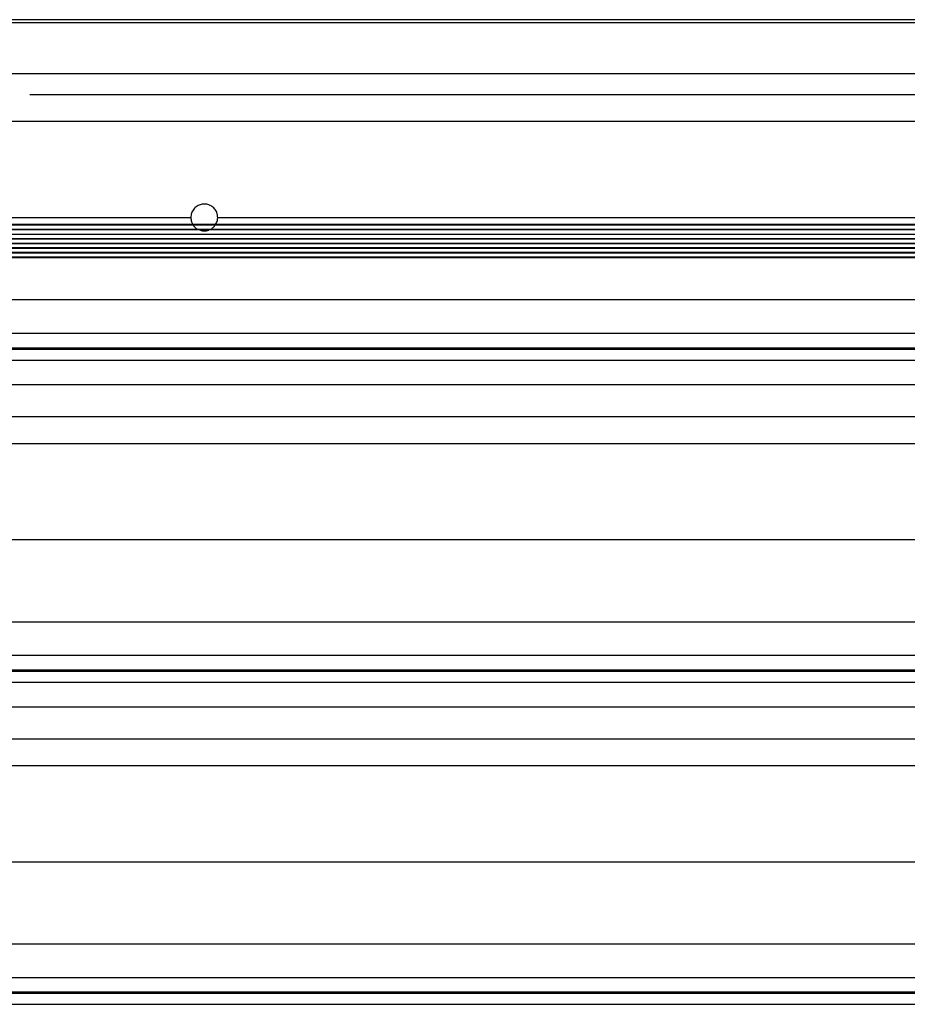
# Model space of a CAD drawing. Header units: inches. Extents: x 170 to 284, y 215 to 248.
# Tile 354 of 656: x 202.584 to 203.15, y 223.777 to 224.405. Entities that reach past the tile are written whole.
import ezdxf

# ---------------------------------------------------------------- set-up
doc = ezdxf.new("R2010")
doc.units = ezdxf.units.IN
doc.header["$LTSCALE"] = 0.25
doc.header["$MEASUREMENT"] = 0
doc.layers.add('RH FRONT OF HOOD', color=7, linetype='Continuous')

msp = doc.modelspace()

# ---------------------------------------------------------------- linework, layer by layer
at = {"layer": 'RH FRONT OF HOOD'}
for p, q in [((206.77213, 224.40453), (202.26084, 224.40453)), ((206.77213, 224.40243), (202.26084, 224.40243)), ((202.27776, 224.37016), (206.77213, 224.37016)), ((202.59041, 224.35687), (206.44255, 224.35687)), ((202.57687, 224.3398), (206.46244, 224.3398)), ((202.53049, 224.2784), (202.69314, 224.2784)), ((206.46106, 224.27387), (202.57191, 224.27387)), ((202.57191, 224.27375), (206.46106, 224.27375)), ((202.71026, 224.2784), (204.23399, 224.2784)), ((206.46106, 224.27082), (202.57191, 224.27082)), ((202.57191, 224.27071), (206.46106, 224.27071)), ((202.57191, 224.26769), (206.46106, 224.26769)), ((206.46106, 224.2648), (202.57737, 224.2648)), ((202.57737, 224.26469), (206.46106, 224.26469)), ((206.46106, 224.26182), (202.57737, 224.26182)), ((202.57737, 224.2617), (206.46106, 224.2617)), ((206.46106, 224.25897), (202.57737, 224.25897)), ((202.57737, 224.25886), (206.46106, 224.25886)), ((206.46106, 224.25598), (202.57737, 224.25598)), ((202.57737, 224.25587), (206.46106, 224.25587)), ((206.46106, 224.25298), (202.57737, 224.25298)), ((202.57737, 224.25287), (206.46106, 224.25287)), ((202.50032, 224.22602), (206.53264, 224.22602)), ((202.50032, 224.20464), (206.53264, 224.20464)), ((206.53264, 224.19515), (202.50032, 224.19515)), ((202.50032, 224.19451), (206.53264, 224.19451)), ((202.50032, 224.1875), (206.53264, 224.1875)), ((202.50032, 224.17181), (206.53264, 224.17181)), ((202.50032, 224.15142), (206.53264, 224.15142)), ((202.57687, 224.13435), (206.45609, 224.13435)), ((202.53049, 224.07296), (206.50248, 224.07296)), ((202.50032, 224.02057), (206.53264, 224.02057)), ((202.50032, 223.99919), (206.53264, 223.99919)), ((206.53264, 223.98971), (202.50032, 223.98971)), ((202.50032, 223.98907), (206.53264, 223.98907)), ((202.50032, 223.98205), (206.53264, 223.98205)), ((202.50032, 223.96636), (206.53264, 223.96636)), ((202.50032, 223.94598), (206.53264, 223.94598)), ((202.57687, 223.9289), (206.45609, 223.9289)), ((202.53049, 223.86751), (206.50248, 223.86751)), ((202.50032, 223.81512), (206.53264, 223.81512)), ((202.50032, 223.79374), (206.53264, 223.79374)), ((206.53264, 223.78426), (202.50032, 223.78426)), ((202.50032, 223.78362), (206.53264, 223.78362)), ((202.50032, 223.7766), (206.53264, 223.7766))]:
    msp.add_line(p, q, dxfattribs=at)
for points, knots in [([(202.71026, 224.2784), (202.71025, 224.27874), (202.7102, 224.28002), (202.70954, 224.28223), (202.70784, 224.28461), (202.70544, 224.28629), (202.70262, 224.28708), (202.6997, 224.2869), (202.697, 224.28576), (202.69485, 224.28379), (202.69341, 224.28124), (202.69323, 224.27934), (202.69314, 224.2784)], [0, 0, 0, 0, 0.037113, 0.144359, 0.251622, 0.358957, 0.466302, 0.573587, 0.680841, 0.788148, 0.895501, 1, 1, 1, 1]), ([(202.69314, 224.2784), (202.69321, 224.27746), (202.69332, 224.27583), (202.69419, 224.27445), (202.69455, 224.27387)], [0, 0, 0, 0, 0.575118, 1, 1, 1, 1]), ([(202.69487, 224.27327), (202.69489, 224.27324), (202.69536, 224.27236), (202.69646, 224.27142), (202.69766, 224.27095), (202.69798, 224.27082)], [0, 0, 0, 0, 0.029949, 0.743878, 1, 1, 1, 1]), ([(202.70542, 224.27082), (202.70598, 224.27108), (202.70721, 224.27164), (202.70803, 224.27273), (202.70848, 224.27332)], [0, 0, 0, 0, 0.453421, 1, 1, 1, 1]), ([(202.70895, 224.27387), (202.70939, 224.27472), (202.71013, 224.27616), (202.71022, 224.27776), (202.71026, 224.2784)], [0, 0, 0, 0, 0.596529, 1, 1, 1, 1]), ([(202.69884, 224.27045), (202.69912, 224.27032), (202.70001, 224.26989), (202.70197, 224.26982), (202.70371, 224.26988), (202.70456, 224.27035), (202.70459, 224.27036)], [0, 0, 0, 0, 0.155768, 0.500279, 0.985801, 1, 1, 1, 1])]:
    msp.add_open_spline(points, degree=3, knots=knots, dxfattribs=at)

doc.saveas('drawing.dxf')
